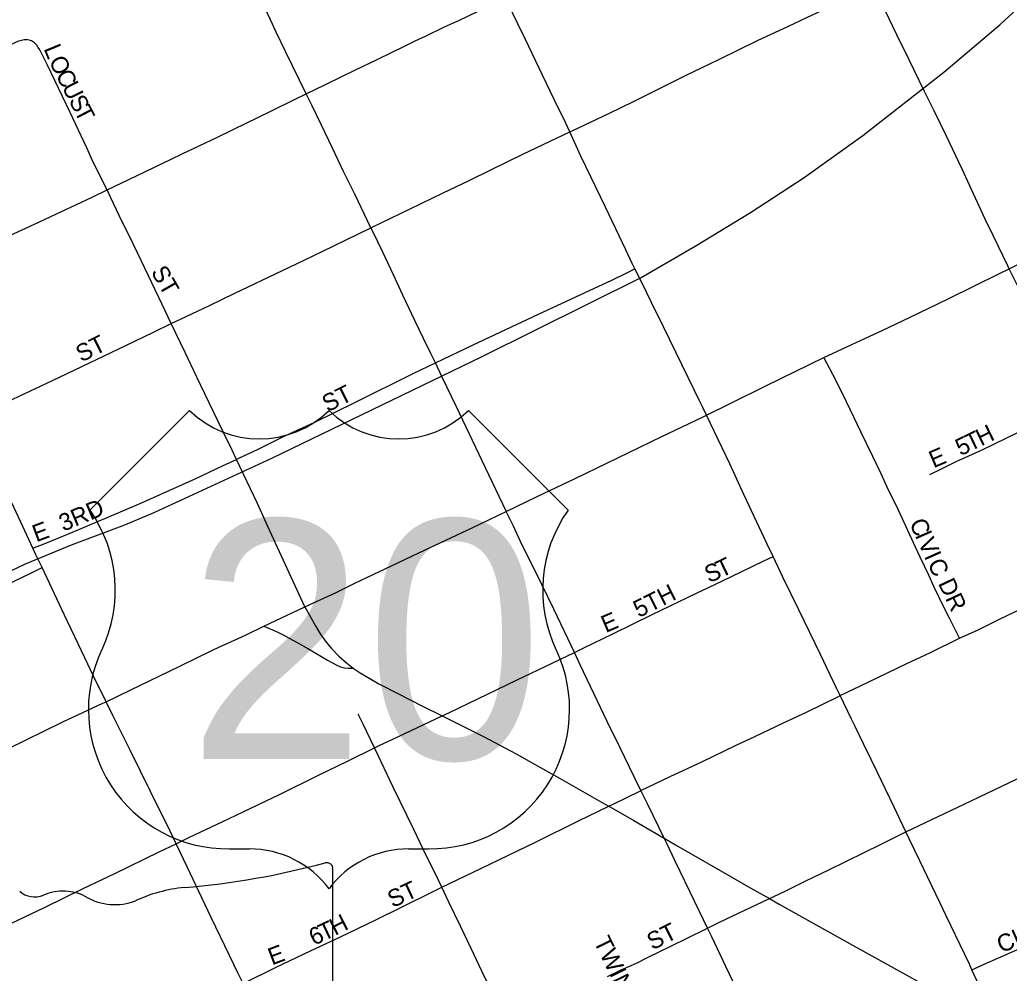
# Model space of a CAD drawing. Extents: x 1443599 to 1910620, y 1028088 to 1361369.
# Drawn here: x 1659961 to 1662843, y 1297332 to 1300107 of the extents above; entities that cross this region are included whole.
import ezdxf

# ---------------------------------------------------------------- set-up
doc = ezdxf.new("R2010")
doc.units = 0
for name, color, linetype in [('GM_X_City_Street', 7, 'Continuous'), ('GM_X_City_Street_Text', 7, 'Continuous'), ('GM_X_Interchange_Ramps', 7, 'Continuous'), ('GM_X_Rail_Line', 7, 'Continuous'), ('GM_X_State_Route', 7, 'Continuous'), ('GM_X_State_Shield', 7, 'Continuous'), ('GM_X_US_Location', 7, 'Continuous'), ('GM_X_US_Route', 7, 'Continuous'), ('GM_X_US_Shield', 7, 'Continuous')]:
    doc.layers.add(name, color=color, linetype=linetype)

msp = doc.modelspace()

# ---------------------------------------------------------------- linework, layer by layer
at = {"layer": 'GM_X_City_Street'}
for points in [[(1660795.5, 1299892.1), (1660736.2, 1300012.9), (1660707.9, 1300071.7), (1660691.6, 1300107.6), (1660664.2, 1300165.7), (1660646.2, 1300202), (1660613.9, 1300266.4), (1660581.3, 1300331.7), (1660525.1, 1300443.9), (1660492.9, 1300510.1), (1660464.1, 1300568.4), (1660413.9, 1300661.7), (1660391, 1300705), (1660372.1, 1300741.5), (1660343.3, 1300800.5), (1660311.7, 1300867), (1660264.5, 1300962.5), (1660247, 1300999.8)], [(1661563, 1299781), (1661571.3, 1299784.9), (1661676.9, 1299834.8), (1661750.2, 1299870.7), (1661899.6, 1299944.8), (1661997.1, 1299992.3), (1662109.2, 1300046.8), (1662199.4, 1300089.2), (1662269.8, 1300122.3), (1662331.8, 1300151.4), (1662432, 1300198.1), (1662447.7, 1300205.4)], [(1662842.3, 1299382.4), (1662838.2, 1299390.6), (1662796, 1299479.6), (1662772.7, 1299526.7), (1662738.6, 1299601.1), (1662705.7, 1299672.8), (1662659.4, 1299770.4), (1662624.1, 1299842.7), (1662596.1, 1299898.5), (1662550.2, 1299993.1), (1662515.7, 1300064.1), (1662481.7, 1300134.6), (1662454.3, 1300191.3), (1662447.7, 1300205.4)], [(1661563, 1299781), (1661550, 1299808.1), (1661517.6, 1299875.1), (1661483.4, 1299946.2), (1661433.4, 1300049.7), (1661411.3, 1300095.6), (1661382.4, 1300155.4), (1661375, 1300170.9)], [(1659805.6, 1299950), (1659819.5, 1299962.6), (1659834.5, 1299974.1), (1659856.5, 1299989.3), (1659884.6, 1300007), (1659935.4, 1300035.6), (1659957.9, 1300046.1), (1659965.7, 1300048.5), (1659973.8, 1300050.1), (1659981.8, 1300049.7)], [(1660215.9, 1299612.5), (1660174.1, 1299695.2), (1660156.2, 1299734.4), (1660108, 1299837.6), (1660040.9, 1299977.1), (1660019.4, 1300019.7), (1660014.8, 1300026.3), (1660010.9, 1300033.4), (1660003.7, 1300040), (1659995, 1300046.1), (1659981.8, 1300049.7)], [(1660983.7, 1299502), (1660936.4, 1299599.8), (1660904.2, 1299666.2), (1660871.4, 1299734.1), (1660839.4, 1299800.4), (1660811.9, 1299858.7), (1660795.5, 1299892.1)], [(1660983.7, 1299502), (1660985.7, 1299503), (1661098, 1299557.4), (1661194.5, 1299603.8), (1661269.6, 1299639.8), (1661335.3, 1299672), (1661425.7, 1299716.5), (1661506.1, 1299754), (1661563, 1299781)], [(1661752.7, 1299382.2), (1661745, 1299397.7), (1661725.7, 1299438), (1661666.4, 1299562), (1661595.5, 1299709.9), (1661563, 1299781)], [(1660402.4, 1299222.8), (1660375.6, 1299278.7), (1660315.2, 1299404.8), (1660290.2, 1299457.1), (1660250.7, 1299537.7), (1660226.6, 1299589.5), (1660215.9, 1299612.5)], [(1660402.4, 1299222.8), (1660431.4, 1299236.6), (1660511.5, 1299274.6), (1660587.3, 1299311.7), (1660726.2, 1299377.2), (1660789.2, 1299407.7), (1660874, 1299448.8), (1660983.7, 1299502)], [(1661171.7, 1299108.4), (1661158.6, 1299135.7), (1661136.9, 1299179.9), (1661111.7, 1299231.5), (1661076.4, 1299305.2), (1661049.3, 1299364.7), (1661018, 1299431.3), (1660988.9, 1299491.4), (1660983.7, 1299502)], [(1661171.7, 1299108.4), (1661281.5, 1299160.6), (1661471.4, 1299249.9), (1661608.1, 1299313.8), (1661685.4, 1299349.8), (1661726.7, 1299369.7), (1661752.7, 1299382.2)], [(1661960.7, 1298956.6), (1661950.1, 1298978.8), (1661939.5, 1299000.4), (1661925.5, 1299029.8), (1661835.7, 1299213.6), (1661800.1, 1299285.8), (1661772.3, 1299342.3), (1661752.7, 1299382.2)], [(1663036, 1298986.5), (1663034.8, 1298988.9), (1662956.3, 1299155.7), (1662913.9, 1299241.4), (1662888.3, 1299291), (1662867.3, 1299331.8), (1662842.3, 1299382.4)], [(1659822.2, 1298945.5), (1659940.4, 1299002.8), (1660055.9, 1299057.6), (1660142.2, 1299097.8), (1660271.4, 1299160.3), (1660350.6, 1299198.2), (1660402.4, 1299222.8)], [(1660591.8, 1298827.5), (1660579.2, 1298853.9), (1660554.6, 1298905.8), (1660541.1, 1298934.3), (1660512.5, 1298992.6), (1660476.9, 1299067), (1660442.7, 1299138.5), (1660402.4, 1299222.8)], [(1660591.8, 1298827.5), (1660599.3, 1298831.1), (1660655.7, 1298857.5), (1660729.3, 1298893.7), (1660818.5, 1298935.1), (1660939.2, 1298994.2), (1661106.7, 1299077.4), (1661171.7, 1299108.4)], [(1661377.7, 1298675.7), (1661377.2, 1298676.8), (1661317.1, 1298802.6), (1661260.8, 1298921.2), (1661232.8, 1298980.1), (1661190.5, 1299069.3), (1661171.7, 1299108.4)], [(1662697.4, 1298307.3), (1662669.9, 1298363.7), (1662653.4, 1298395.7), (1662623.3, 1298457.7), (1662608.2, 1298490.3), (1662595.8, 1298516.5), (1662583.5, 1298542.5), (1662569.5, 1298572.1), (1662553.5, 1298607.4), (1662514.2, 1298692.4), (1662491.3, 1298738.3), (1662469.7, 1298785), (1662445.8, 1298836.4), (1662411.8, 1298906.1), (1662368.3, 1298995.1), (1662337.8, 1299057.8), (1662302.4, 1299124.4)], [(1662611, 1298783.4), (1662645.3, 1298800.1), (1662688.4, 1298821), (1662725.2, 1298838), (1662763.4, 1298855.5), (1662834, 1298889.5), (1662915.6, 1298928.7), (1662987.6, 1298963.3), (1663027.7, 1298982.5), (1663036, 1298986.5)], [(1659999.4, 1298568.9), (1659964.3, 1298644.3), (1659923.3, 1298732.3), (1659896.3, 1298790.4), (1659838, 1298912.5), (1659822.2, 1298945.5)], [(1662154.9, 1298544.8), (1662137.8, 1298580.8), (1662070, 1298725.5), (1662028.5, 1298814.1), (1662006.4, 1298861.4), (1661960.7, 1298956.6)], [(1659999.4, 1298568.9), (1660032, 1298582.1), (1660114.6, 1298615.6), (1660215.5, 1298658.3), (1660313.3, 1298699.8), (1660398, 1298737.9), (1660471.7, 1298771.1), (1660551.9, 1298808.7), (1660591.8, 1298827.5)], [(1660791.7, 1298398.2), (1660683.9, 1298632.2), (1660653, 1298699), (1660591.8, 1298827.5)], [(1661576.1, 1298265.5), (1661516.9, 1298389.9), (1661481.8, 1298463.5), (1661419.5, 1298588.6), (1661398.5, 1298632.7), (1661377.7, 1298675.7)], [(1660025.8, 1298512.7), (1660009.1, 1298548.1), (1659999.4, 1298568.9)], [(1662697.4, 1298307.3), (1662752.3, 1298331.6), (1662812.4, 1298360.9), (1662905.3, 1298406.1), (1662994, 1298449.3), (1663034.9, 1298469.3), (1663077, 1298489.8), (1663160.5, 1298529.9), (1663214, 1298556.8), (1663242.4, 1298571.1)], [(1661576.1, 1298265.5), (1661603.6, 1298278.8), (1661687.8, 1298319.4), (1661802.7, 1298375.6), (1661932.2, 1298438.2), (1662005.8, 1298473.2), (1662063.6, 1298500.9), (1662126.2, 1298531), (1662154.9, 1298544.8)], [(1662350.5, 1298139.7), (1662340, 1298161.5), (1662292.6, 1298259.5), (1662229.9, 1298389.1), (1662183.3, 1298484.8), (1662154.9, 1298544.8)], [(1659435.8, 1298232), (1659445.2, 1298236.1), (1659521, 1298269.6), (1659586.3, 1298300.7), (1659645.8, 1298328.9), (1659683.4, 1298346.7), (1659758.6, 1298382.5), (1659838.9, 1298421.5), (1659944.9, 1298472.9), (1659995, 1298497.5), (1660025.8, 1298512.7)], [(1660212.3, 1298122.1), (1660175.5, 1298196.5), (1660150.4, 1298249.5), (1660091.4, 1298374.2), (1660054.5, 1298452.2), (1660025.8, 1298512.7)], [(1662350.5, 1298139.7), (1662433.6, 1298180.3), (1662542.3, 1298232), (1662613.6, 1298265.6), (1662697.4, 1298307.3)], [(1661191.2, 1298080.8), (1661212.4, 1298090.7), (1661268.7, 1298117.6), (1661407.2, 1298184.6), (1661513.5, 1298235.3), (1661576.1, 1298265.5)], [(1661770.2, 1297863), (1661750.6, 1297903), (1661708.2, 1297989.9), (1661671.9, 1298064), (1661643.8, 1298123.3), (1661593.2, 1298229.6), (1661576.1, 1298265.5)], [(1662542, 1297742.7), (1662711.8, 1297823.5), (1662843.7, 1297886.3), (1662933.4, 1297929.1), (1663038.6, 1297979.2), (1663165.6, 1298039.8), (1663273.7, 1298091.2), (1663350.5, 1298127.8), (1663422.8, 1298162.2), (1663437.7, 1298169.4)], [(1661770.2, 1297863), (1661855.4, 1297903.8), (1661947.5, 1297947), (1662047.4, 1297995.4), (1662101.3, 1298020.7), (1662185.7, 1298060.4), (1662253.7, 1298092.4), (1662343.2, 1298136.1), (1662350.5, 1298139.7)], [(1662542, 1297742.7), (1662507.6, 1297814.5), (1662456.9, 1297919.9), (1662440.7, 1297953.7), (1662419.3, 1297997.8), (1662394.4, 1298049.4), (1662383.6, 1298071.4), (1662350.5, 1298139.7)], [(1660416.7, 1297708.6), (1660399.2, 1297745.2), (1660341.8, 1297861), (1660283.3, 1297979), (1660232.2, 1298082), (1660212.3, 1298122.1)], [(1660993.8, 1297987.7), (1660960.7, 1298056.5), (1660946.7, 1298085.6)], [(1660993.8, 1297987.7), (1661007.7, 1297994.5), (1661064, 1298021), (1661138.1, 1298055.8), (1661191.2, 1298080.8)], [(1660416.7, 1297708.6), (1660455.8, 1297727.2), (1660550.6, 1297771.8), (1660612, 1297801.7), (1660717.8, 1297852), (1660829, 1297906.8), (1660917.3, 1297950.2), (1660993.8, 1297987.7)], [(1661190.3, 1297581.7), (1661167.8, 1297628.7), (1661145.5, 1297672.6), (1661108.3, 1297749.9), (1661048.8, 1297873.4), (1661004.5, 1297965.5), (1660993.8, 1297987.7)], [(1661676.8, 1297817.4), (1661690.9, 1297824.2), (1661767, 1297861.4), (1661770.2, 1297863)], [(1661838, 1297724.4), (1661788.9, 1297824.9), (1661770.2, 1297863)], [(1661190.3, 1297581.7), (1661305.9, 1297637.1), (1661462.7, 1297713.4), (1661588.4, 1297774.8), (1661676.8, 1297817.4)], [(1662734.1, 1297341.5), (1662770, 1297357.5), (1662928.4, 1297428.1), (1663021.5, 1297469.7), (1663113.7, 1297511.3), (1663205, 1297554), (1663320.7, 1297607.1), (1663465.6, 1297672.3), (1663615.7, 1297740.2), (1663641.9, 1297752)], [(1661964, 1297462.6), (1661940.5, 1297511.2), (1661870.1, 1297657.9), (1661845.7, 1297708.7), (1661838, 1297724.4)], [(1662144.1, 1297548.6), (1662155.1, 1297553.8), (1662192, 1297571.5), (1662250.6, 1297600.8), (1662317.1, 1297632.8), (1662472, 1297708.3), (1662542, 1297742.7)], [(1662734.1, 1297341.5), (1662726.5, 1297357.9), (1662659.1, 1297498.5), (1662641.2, 1297535.2), (1662604.6, 1297611.9), (1662582.1, 1297659), (1662551.6, 1297722.7), (1662542, 1297742.7)], [(1659825.4, 1297425.4), (1659832.2, 1297428.6), (1659933, 1297475.3), (1660036.6, 1297525), (1660145.7, 1297577.9), (1660237.5, 1297621.7), (1660367.1, 1297685), (1660416.7, 1297708.6)], [(1660611.3, 1297301.9), (1660597.1, 1297331.1), (1660572.3, 1297382.9), (1660518.8, 1297493.6), (1660448.7, 1297641.7), (1660416.7, 1297708.6)], [(1660611.3, 1297301.9), (1660707.6, 1297349.4), (1660808, 1297396.6), (1660895.5, 1297437.7), (1660995.7, 1297486.2), (1661159.3, 1297566.9), (1661190.3, 1297581.7)], [(1661381.3, 1297181.4), (1661368.5, 1297208.5), (1661333, 1297283.2), (1661322.6, 1297305.2), (1661307.1, 1297337.6), (1661275.7, 1297403.1), (1661244.4, 1297468.7), (1661210.8, 1297538.8), (1661190.3, 1297581.7)], [(1661964, 1297462.6), (1661999.3, 1297480), (1662144.1, 1297548.6)], [(1661672.5, 1297321.5), (1661712.7, 1297340.9), (1661757, 1297361.1), (1661793.5, 1297378.8), (1661855.2, 1297409.2), (1661904.7, 1297433.5), (1661964, 1297462.6)], [(1662878.3, 1295562.3), (1662776.7, 1295768.3), (1662734.7, 1295857.3), (1662694.4, 1295937.7), (1662644.9, 1296041.4), (1662573.3, 1296189), (1662531.1, 1296277.9), (1662491.5, 1296359), (1662442.2, 1296462.8), (1662415.3, 1296522.6), (1662394.9, 1296567.2), (1662339.3, 1296683.2), (1662311.2, 1296741.8), (1662278.1, 1296810.7), (1662226.8, 1296913.3), (1662185.4, 1296999.4), (1662153.4, 1297066.4), (1662118.6, 1297139.3), (1662060.8, 1297260.2), (1662017.4, 1297351), (1661976.2, 1297437.4), (1661964, 1297462.6)], [(1662814.8, 1297171.6), (1662801.1, 1297199.9), (1662784.6, 1297234.2), (1662768.1, 1297268.4), (1662734.1, 1297341.5)]]:
    msp.add_lwpolyline(points, dxfattribs=at)
at = {"layer": 'GM_X_Interchange_Ramps'}
msp.add_lwpolyline([(1660671.7, 1298341.8), (1660697.2, 1298331.1), (1660712.6, 1298324.6), (1660729.9, 1298315.7), (1660745.8, 1298307.2), (1660768.7, 1298294.5), (1660800.1, 1298276.7), (1660822.8, 1298263.7), (1660857.4, 1298242.7), (1660884.5, 1298228.1), (1660894.8, 1298223.9), (1660906.4, 1298220.9), (1660917.5, 1298219.9), (1660932, 1298219.5)], dxfattribs=at)
at = {"layer": 'GM_X_Rail_Line'}
msp.add_lwpolyline([(1655840.8, 1294125.2), (1657409.2, 1296756.2), (1657593.3, 1297028.4), (1657725.4, 1297200.6), (1657844.3, 1297334.3), (1657983.9, 1297461.5), (1658200.1, 1297623), (1658330.1, 1297707.9), (1658519, 1297818.7), (1659668.6, 1298377.1), (1659977.9, 1298523.5), (1660112, 1298578.3), (1660266.7, 1298637.1), (1660354.2, 1298674.1), (1660695, 1298831.5), (1661308.1, 1299127.1), (1661770.7, 1299357), (1661928.1, 1299448.7), (1662089.6, 1299545.9), (1662245.6, 1299648.5), (1662416.7, 1299770.3), (1662652.6, 1299954.9), (1662816.3, 1300093.3), (1662986, 1300250.7)], dxfattribs=at)
at = {"layer": 'GM_X_State_Route'}
for points in [[(1659931.9, 1299479.6), (1660003.7, 1299512.7), (1660080.7, 1299548.3), (1660171.7, 1299591.4), (1660215.9, 1299612.5), (1660278.3, 1299642.1), (1660401.8, 1299701.8), (1660434.2, 1299717), (1660469.2, 1299734), (1660534.7, 1299765.1), (1660584.8, 1299789.1), (1660689.9, 1299840.7), (1660763.2, 1299876.3), (1660795.5, 1299892.1), (1660818.9, 1299903.5), (1660853.8, 1299920.3), (1660897.4, 1299941.2), (1660937.1, 1299960.6), (1661001.5, 1299991.7), (1661083.6, 1300031.6), (1661113, 1300045.9), (1661142.5, 1300060), (1661198.4, 1300086.7), (1661242.1, 1300106.5), (1661316.2, 1300142.2)], [(1662842.3, 1299382.4), (1663174.8, 1299546.4)], [(1662554.5, 1299242), (1662665.2, 1299295.3), (1662816.3, 1299369.6), (1662842.3, 1299382.4)], [(1660791.7, 1298398.2), (1660882.3, 1298440.1), (1660937.1, 1298467.2), (1661043.8, 1298517.8), (1661123.2, 1298555.6), (1661280.4, 1298629), (1661377.7, 1298675.7), (1661467.6, 1298719), (1661578.7, 1298772.3), (1661670.6, 1298816.6), (1661831, 1298894.1), (1661890.1, 1298922), (1661948.9, 1298950.8), (1661960.7, 1298956.6), (1662030.1, 1298990.7), (1662136, 1299042.8), (1662302.4, 1299124.4), (1662384.5, 1299162.1), (1662434.3, 1299185), (1662474.3, 1299203.3), (1662554.5, 1299242)]]:
    msp.add_lwpolyline(points, dxfattribs=at)
at = {"layer": 'GM_X_State_Shield'}
msp.add_line((1660872.3, 1297082.8), (1660872.3, 1297635.6), dxfattribs=at)
for centre, major_axis, start_param, end_param in [((1660252.4, 1299049.9), (1845.5, 0), 4.814394, 5.042369), ((1660853, 1297637.9), (19.4, 0), 6.141152, 7.989035), ((1660487.8, 1297286.7), (371.3, 0), 1.699011, 2.107814), ((1660004.4, 1297598.9), (56.4, 0), 3.836095, 5.185415), ((1660087.2, 1297476.8), (117.3, 0), 0.950623, 2.079405), ((1660238.6, 1297644.3), (141.1, 0), 4.081561, 5.145723)]:
    msp.add_ellipse(centre, major_axis=major_axis, ratio=0.8, start_param=start_param, end_param=end_param, dxfattribs=at)
at = {"layer": 'GM_X_US_Route'}
for points in [[(1660671.7, 1298341.8), (1660791.7, 1298398.2)], [(1660791.7, 1298398.2), (1660810, 1298365), (1660822, 1298342.9), (1660835.9, 1298319.8), (1660853.6, 1298294.9), (1660868.9, 1298276.7), (1660890.1, 1298254.9), (1660912.3, 1298235.3), (1660932, 1298219.5), (1660952.5, 1298206.3), (1660969.1, 1298196), (1661006.7, 1298174.4), (1661066, 1298143.6), (1661132.2, 1298109.8), (1661191.2, 1298080.8), (1661232.3, 1298060.5), (1661311.3, 1298020.8), (1661406.8, 1297970.3), (1661459.6, 1297940.6)], [(1659622.1, 1297837), (1659682.3, 1297866.7), (1659806.2, 1297927.4), (1659924.6, 1297983.7), (1660086.8, 1298063), (1660202.7, 1298117.5), (1660212.3, 1298122.1), (1660282.8, 1298155.6), (1660427.5, 1298225), (1660524.6, 1298273.2), (1660551.7, 1298285.4), (1660584.7, 1298300), (1660620, 1298317.1), (1660671.7, 1298341.8)], [(1661459.6, 1297940.6), (1661532.5, 1297899.6), (1661655.1, 1297829.8), (1661676.8, 1297817.4), (1661749.1, 1297776.1), (1661838, 1297724.4), (1661870.9, 1297705.3), (1662007.3, 1297626.7), (1662089.9, 1297579.4), (1662144.1, 1297548.6), (1662172.7, 1297532.3), (1662379.2, 1297417.5), (1662551.6, 1297322.4), (1662658, 1297261.3), (1662814.8, 1297171.6), (1662823.9, 1297166.5)]]:
    msp.add_lwpolyline(points, dxfattribs=at)
at = {"layer": 'GM_X_US_Shield'}
for p, q in [((1660455.6, 1298969.9), (1660165.5, 1298679.8)), ((1661557.7, 1298679.8), (1661267.7, 1298969.9)), ((1660571.6, 1297693.7), (1660629.6, 1297693.7)), ((1661093.6, 1297693.7), (1661151.7, 1297693.7))]:
    msp.add_line(p, q, dxfattribs=at)
for centre, radius, start, end in [((1660658.6, 1299177), 290, 225.573, 314.427), ((1661064.6, 1299177), 290, 225.573, 314.427), ((1659832.9, 1298446.9), 406.1, 334.5471, 35.0009), ((1661890.3, 1298446.9), 406.1, 144.9991, 205.4529), ((1660567, 1298099.7), 406.1, 154.8319, 270.6383), ((1661156.2, 1298099.7), 406.1, 269.3617, 25.1681), ((1660629.6, 1297403.6), 290, 36.8699, 90), ((1661093.6, 1297403.6), 290, 90, 143.1301)]:
    msp.add_arc(centre, radius, start, end, dxfattribs=at)

# ---------------------------------------------------------------- texts
at = {"layer": 'GM_X_City_Street_Text'}
for s, rotation, p in [('L', 292.3341, (1660030, 1300023.8)), ('O', 295.5982, (1660044.7, 1299988.4)), ('C', 297.1075, (1660064.3, 1299947.4)), ('U', 297.1491, (1660082.4, 1299912.1)), ('S', 297.1516, (1660102.5, 1299873)), ('T', 297.1516, (1660118.5, 1299841.6)), ('ST', 299.7432, (1660341.8, 1299373.8)), ('ST', 26.565, (1660140.2, 1299109.2)), ('ST', 26.565, (1660857.4, 1298964)), ('T', 25.9284, (1662728.9, 1298849.9)), ('H', 25.9003, (1662760.5, 1298865.3)), ('5', 25.9089, (1662701.2, 1298836.5)), ('E', 23.2137, (1662622.3, 1298801.4)), ('3RD', 22.6224, (1660088, 1298616.7)), ('E', 20.571, (1660009.1, 1298586)), ('C', 293.9576, (1662551, 1298642.5)), ('I', 293.9447, (1662567.1, 1298606.4)), ('V', 293.9568, (1662576, 1298586.2)), ('I', 293.9877, (1662593.9, 1298546)), ('T', 25.6115, (1662003.6, 1298481.8)), ('C', 295.732, (1662603.6, 1298524.4)), ('S', 21.5985, (1661967.3, 1298467.3)), ('DR', 295.1968, (1662634.5, 1298466.8)), ('5TH', 26.565, (1661763.8, 1298365.6)), ('E', 23.1873, (1661667.5, 1298321.8)), ('ST', 25.0177, (1661046.8, 1297520.9)), ('CLOVER', 23.8615, (1662820.2, 1297389)), ('H', 27.0039, (1660879.2, 1297439.8)), ('6', 25.2526, (1660818, 1297410.9)), ('T', 25.2839, (1660845.9, 1297424.1)), ('ST', 26.565, (1661803.4, 1297397.6)), ('TWINING CT', 295.9446, (1661631.3, 1297424.1)), ('E', 20.571, (1660695.5, 1297354))]:
    msp.add_text(s, height=50, rotation=rotation, dxfattribs=at).set_placement(p)
at = {"layer": 'GM_X_US_Location'}
for s in ['0', '/']:
    msp.add_text(s, height=1, dxfattribs=at).set_placement((1660861.3, 1298297.3))
msp.add_text('20', height=1, rotation=0, dxfattribs=at).set_placement((1660654.8, 1298090.3))
at = {"layer": 'GM_X_US_Shield'}
msp.add_text('20', height=696.1, dxfattribs=at).set_placement((1660450, 1297954.7))

doc.saveas('drawing.dxf')
